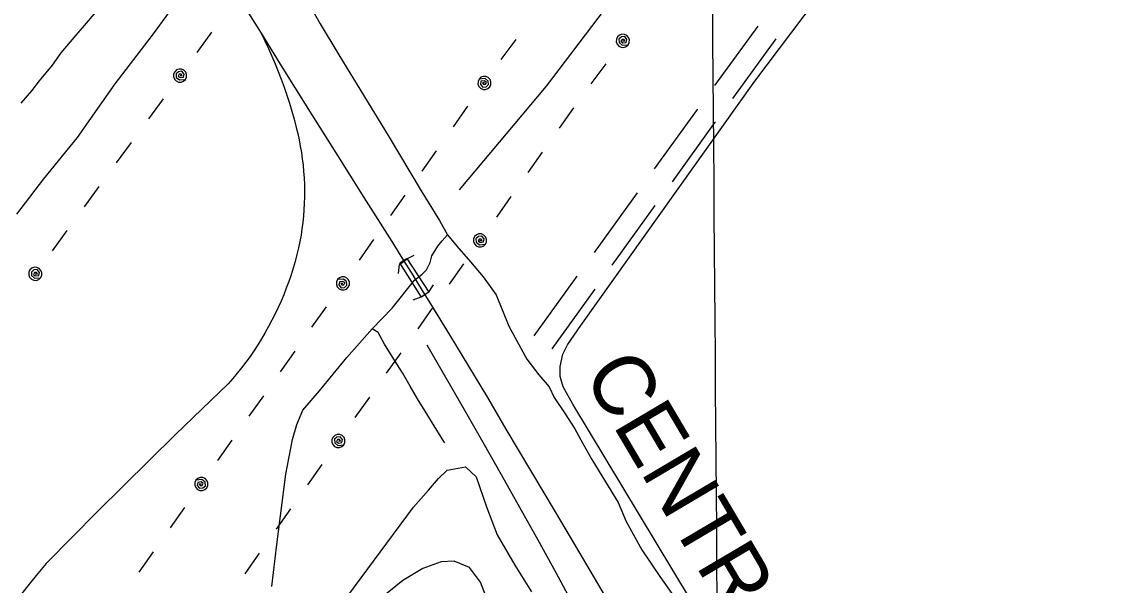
# Model space of a CAD drawing. Extents: x 3535183 to 3573198, y 534952 to 560562.
# Drawn here: x 3559421 to 3560917, y 555206 to 555972 of the extents above; entities that cross this region are included whole.
import ezdxf

# ---------------------------------------------------------------- set-up
doc = ezdxf.new("R2010")
doc.units = 0
for name, color, linetype in [('V-BRDG-OTLN', 7, 'Continuous'), ('V-DTCH-CNTR', 7, 'Continuous'), ('V-GRID-MAJR', 7, 'Continuous'), ('V-RAIL-IDEN', 7, 'Continuous'), ('V-RAIL-TRAK', 7, 'Continuous'), ('V-ROAD-CNTR', 7, 'Continuous'), ('V-RRAP-FSHR', 7, 'Continuous'), ('V-SITE-VEGE', 7, 'Continuous'), ('V-TOPO-SHOR', 7, 'Continuous'), ('V-UTIL-LINE', 7, 'Continuous')]:
    doc.layers.add(name, color=color, linetype=linetype)

msp = doc.modelspace()

# ---------------------------------------------------------------- linework, layer by layer
at = {"layer": 'V-BRDG-OTLN'}
msp.add_lwpolyline([(3559945.049, 555650.571), (3559975.028, 555604.776), (3559969.376, 555600.877), (3559964.768, 555597.854), (3559935.2660000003, 555644.311), (3559940.613, 555647.733)], close=True, dxfattribs=at)
at = {"layer": 'V-DTCH-CNTR'}
msp.add_lwpolyline([(3560504.004, 557263.756), (3560644.271, 557160.6950000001), (3560852.049, 556996.951), (3560916.973, 556949.429), (3560757.161, 556713.7930000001), (3560514.1720000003, 556384.837), (3560345.683, 556162.647), (3560134.401, 555884.914), (3560016.1720000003, 555743.743)], dxfattribs=at)
at = {"layer": 'V-GRID-MAJR'}
msp.add_spline([(3560480.4390000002, 540512.311), (3560433.741, 546570.077), (3560387.018, 552630.928), (3560340.296, 558691.794), (3560340.272, 558694.862)], degree=3, dxfattribs=at)
at = {"layer": 'V-RAIL-TRAK'}
for points in [[(3559227.6780000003, 556778.835), (3559287.066, 556684.5920000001), (3559346.372, 556590.2980000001), (3559405.596, 556495.951), (3559464.736, 556401.552), (3559509.632, 556331.306), (3559554.455, 556261.012), (3559560.156, 556252.046), (3559599.202, 556190.672), (3559642.918, 556121.976), (3559672.379, 556075.306), (3559686.383, 556053.12), (3559696.418, 556037.0920000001), (3559729.598, 555984.104), (3559746.539, 555956.829)], [(3559746.539, 555956.829), (3559751.62, 555946.612), (3559756.506, 555936.3), (3559761.198, 555925.8960000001), (3559765.6920000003, 555915.408), (3559769.984, 555904.835), (3559774.076, 555894.183), (3559777.965, 555883.455), (3559781.6520000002, 555872.654), (3559785.133, 555861.7880000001), (3559788.406, 555850.857), (3559791.474, 555839.866), (3559794.3310000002, 555828.819), (3559796.414, 555820.373), (3559798.288, 555811.878), (3559799.955, 555803.34), (3559801.409, 555794.765), (3559802.654, 555786.155), (3559803.684, 555777.517), (3559804.503, 555768.858), (3559805.11, 555760.178), (3559805.503, 555751.4890000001), (3559805.683, 555742.7930000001), (3559805.648, 555734.095), (3559805.398, 555725.399), (3559804.938, 555716.711), (3559804.262, 555708.04), (3559803.373, 555699.385), (3559802.273, 555690.757), (3559800.96, 555682.158), (3559799.437, 555673.595), (3559797.704, 555665.069), (3559795.4390000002, 555655.757), (3559792.961, 555646.5), (3559790.274, 555637.2980000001), (3559787.378, 555628.162), (3559784.275, 555619.096), (3559780.966, 555610.101), (3559777.453, 555601.184), (3559773.736, 555592.349), (3559769.823, 555583.602), (3559765.708, 555574.9450000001), (3559761.397, 555566.384), (3559756.893, 555557.926), (3559752.197, 555549.5700000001), (3559747.313, 555541.325), (3559742.242, 555533.192), (3559736.987, 555525.176), (3559731.549, 555517.283), (3559725.936, 555509.517), (3559720.144, 555501.88), (3559714.182, 555494.376), (3559708.051, 555487.012), (3559701.751, 555479.786), (3559665.866, 555445.431), (3559630.153, 555410.898), (3559594.612, 555376.186), (3559559.245, 555341.299), (3559524.054, 555306.233), (3559489.04, 555270.993), (3559454.199, 555235.577)], [(3559746.539, 555956.829), (3559772.561, 555914.931), (3559810.375, 555854.421), (3559848.308, 555793.987), (3559886.362, 555733.626), (3559924.5330000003, 555673.343), (3559940.613, 555647.733), (3559950.987, 555631.209), (3559969.376, 555600.877), (3559977.217, 555588.937), (3560003.223, 555546.527), (3560029.005, 555503.977), (3560054.56, 555461.295), (3560079.892, 555418.478), (3560113.438, 555362.129), (3560146.884, 555305.7170000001), (3560180.225, 555249.245), (3560213.4620000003, 555192.714)], [(3559454.199, 555235.577), (3559440.69, 555219.262), (3559427.333, 555202.821), (3559414.134, 555186.255), (3559401.092, 555169.564), (3559388.208, 555152.75), (3559375.484, 555135.817), (3559362.92, 555118.763), (3559350.517, 555101.591), (3559338.278, 555084.301), (3559326.203, 555066.897), (3559314.292, 555049.383), (3559302.549, 555031.754), (3559290.971, 555014.0160000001), (3559279.562, 554996.1680000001), (3559249.02, 554952.144), (3559218.648, 554908.005), (3559188.4420000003, 554863.75), (3559158.406, 554819.382)]]:
    msp.add_lwpolyline(points, dxfattribs=at)
at = {"layer": 'V-ROAD-CNTR'}
for p, q in [((3560364.1234255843, 555885.7922256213), (3560423.085444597, 555966.5600620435)), ((3560388.4682629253, 555868.2603527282), (3560447.4302818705, 555949.0281890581)), ((3560200.2861504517, 555658.732109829), (3560258.7242327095, 555739.8795083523)), ((3560224.630479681, 555641.2006057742), (3560283.0685618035, 555722.3480041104)), ((3560118.4728352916, 555545.1257518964), (3560176.9109175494, 555626.2731504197)), ((3560142.817164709, 555527.5942481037), (3560201.2552468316, 555608.7416464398))]:
    msp.add_line(p, q, dxfattribs=at)
for points in [[(3560282.0994656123, 555772.3384677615), (3560340.418191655, 555853.3201276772), (3560340.5386179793, 555853.4850910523)], [(3560306.4437946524, 555754.8069634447), (3560364.7058083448, 555835.7098723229), (3560364.8834553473, 555835.9532181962)], [(3560175.1380000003, 555173.1190000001), (3560148.109, 555222.844), (3560123.551, 555267.366), (3560098.8170000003, 555311.787), (3560073.91, 555356.112), (3560048.824, 555400.334), (3560023.5640000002, 555444.461), (3559998.127, 555488.484), (3559972.517, 555532.408)]]:
    msp.add_lwpolyline(points, dxfattribs=at)
at = {"layer": 'V-RRAP-FSHR'}
for points in [[(3559933.4250000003, 555630.042), (3559935.043, 555642.127), (3559946.112, 555650.502), (3559955.0640000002, 555654.9400000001)], [(3559953.54, 555594.225), (3559964.3310000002, 555598.128), (3559975.397, 555605.714), (3559981.211, 555614.631)]]:
    msp.add_lwpolyline(points, dxfattribs=at)
at = {"layer": 'V-SITE-VEGE'}
for points in [[(3559549.822, 556094.371), (3559574.4020000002, 556060.153), (3559571.853, 556056.061), (3559569.3030000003, 556050.431), (3559560.63, 556036.621), (3559551.9560000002, 556024.3420000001), (3559536.1380000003, 556002.3420000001), (3559529.5, 555995.174), (3559508.573, 555970.612), (3559494.2800000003, 555954.236), (3559473.864, 555930.187), (3559462.129, 555913.301), (3559444.774, 555892.321), (3559434.057, 555878.505), (3559419.762, 555861.62)], [(3560421.791, 555036.083), (3560170.782, 555452.46), (3560157.835, 555475.844), (3560153.538, 555489.701), (3560153.585, 555503.5430000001), (3560157.441, 555520.357), (3560163.454, 555532.822), (3560181.7290000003, 555559.087), (3560418.434, 555891.582), (3560569.7430000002, 556091.915)], [(3559729.895, 555009.555), (3559953.8680000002, 555312.047), (3559974.487, 555335.132), (3559987.986, 555351.145), (3559999.973, 555362.307), (3560024.637, 555367.081), (3560039.528, 555353.212), (3560053.5810000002, 555312.457), (3560068.019, 555274.6900000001), (3560091.7800000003, 555233.156), (3560114.812, 555196.853)], [(3560055.392, 555184.356), (3560045.395, 555210.157), (3560030.15, 555230.002), (3560009.2660000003, 555238.6630000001), (3559991.711, 555237.975), (3559966.6580000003, 555228.7220000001), (3559939.716, 555212.381), (3559908.634, 555187.465)]]:
    msp.add_lwpolyline(points, dxfattribs=at)
at = {"layer": 'V-TOPO-SHOR'}
for points in [[(3559414.0130000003, 555710.703), (3559450.853, 555759.011), (3559496.716, 555815.128), (3559548.17, 555887.834), (3559598.679, 555954.087), (3559651.055, 556026.0970000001)], [(3559797.272, 556023.053), (3559827.0700000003, 555969.441), (3559852.529, 555927.606), (3559877.295, 555886.697), (3559919.728, 555817.817), (3559964.444, 555742.705), (3559989.2120000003, 555702.025), (3560000.216, 555682.844), (3560012.846, 555667.115), (3560031.457, 555646.064), (3560048.684, 555625.706), (3560066.59, 555600.9670000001), (3560083.74, 555558.237), (3560108.265, 555513.406), (3560124.798, 555492.361), (3560138.579, 555475.707), (3560145.719, 555461.156)], [(3559761.258, 555204.378), (3559767.912, 555261.554), (3559780.237, 555356.9990000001), (3559789.395, 555404.248), (3559795.232, 555424.757), (3559803.373, 555444.334), (3559826.294, 555470.317), (3559863.125, 555515.626), (3559897.626, 555554.7170000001), (3559925.169, 555582.76), (3559955.517, 555620.943), (3559965.693, 555629.211), (3559971.9420000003, 555635.185), (3559976.8200000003, 555645.087), (3559979.157, 555654.073), (3559987.044, 555667.193), (3559993.0670000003, 555674.551), (3560000.216, 555682.844)], [(3559996.473, 555399.48), (3559995.1210000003, 555401.692), (3559982.0470000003, 555422.725), (3559970.123, 555442.832), (3559959.572, 555459.476), (3559949.713, 555476.577), (3559938.936, 555495.067), (3559927.467, 555513.327), (3559914.62, 555533.669), (3559905.912, 555549.844), (3559897.626, 555554.7170000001)], [(3560145.719, 555461.156), (3560160.634, 555438.962), (3560173.481, 555418.85), (3560184.483, 555398.745), (3560196.632, 555377.024), (3560232.41, 555318.314), (3560243.623, 555292.6730000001), (3560264.941, 555254.312), (3560289.265, 555217.786), (3560311.299, 555186.804)]]:
    msp.add_lwpolyline(points, dxfattribs=at)
at = {"layer": 'V-UTIL-LINE'}
for points in [[(3559679.337602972, 555958.2190572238), (3559659.286643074, 555930.7601121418)], [(3560238.9964836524, 555946.5400805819), (3560241.8714779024, 555946.433080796), (3560240.608480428, 555948.3870768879), (3560237.86248592, 555948.4200768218), (3560236.378488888, 555945.8960818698), (3560238.9994836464, 555943.733086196), (3560243.654474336, 555944.2880850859), (3560244.555472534, 555948.4590767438), (3560241.576478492, 555952.3040690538), (3560237.018487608, 555951.878069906), (3560233.62749439, 555948.965075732), (3560233.858493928, 555944.1470853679), (3560238.0654855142, 555940.59609247), (3560246.2024692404, 555941.1480913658), (3560247.7174662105, 555944.3160850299), (3560247.904465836, 555947.8230780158), (3560246.735468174, 555951.134071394), (3560244.388472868, 555953.74606617), (3560241.2204792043, 555955.2610631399), (3560237.713486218, 555955.4480627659), (3560234.40249284, 555954.279065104), (3560231.790498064, 555951.932069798), (3560230.275501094, 555948.764076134), (3560230.0885014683, 555945.257083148), (3560231.2574991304, 555941.9460897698), (3560233.604494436, 555939.3340949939), (3560236.7724881, 555937.8190980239), (3560240.278481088, 555937.6320983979), (3560243.5904744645, 555938.8010960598), (3560246.2024692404, 555941.1480913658)], [(3560073.41781481, 555920.9951316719), (3560093.7877740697, 555948.218077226)], [(3559636.2936890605, 555899.2691751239), (3559639.1696833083, 555899.1961752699), (3559637.8836858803, 555901.135171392), (3559635.137691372, 555901.135171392), (3559633.68369428, 555898.5941764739), (3559636.3296889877, 555896.4631807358), (3559640.977679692, 555897.0711795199), (3559641.8296779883, 555901.2531711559), (3559638.8066840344, 555905.062163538), (3559634.25369314, 555904.583164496), (3559630.896699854, 555901.6311704), (3559631.18369928, 555896.8161800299), (3559635.432690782, 555893.3141870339), (3559643.5616745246, 555893.96118574), (3559645.039671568, 555897.1471793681), (3559645.185671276, 555900.6551723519), (3559643.97867369, 555903.953165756), (3559641.600678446, 555906.5371605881), (3559638.4156848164, 555908.0151576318), (3559634.906691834, 555908.1611573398), (3559631.6096984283, 555906.9541597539), (3559629.024703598, 555904.57616451), (3559627.5477065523, 555901.3911708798), (3559627.4007068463, 555897.882177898), (3559628.60870443, 555894.5851844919), (3559630.985699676, 555892.000189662), (3559634.171693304, 555890.5221926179), (3559637.679686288, 555890.37619291), (3559640.977679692, 555891.5841904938), (3559643.5616745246, 555893.96118574)], [(3560215.6285303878, 555915.3101430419), (3560195.258571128, 555888.0881974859)], [(3560050.6338603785, 555889.3281950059), (3560047.756866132, 555889.3561949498), (3560049.0728635, 555887.4371987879), (3560051.8188580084, 555887.4811986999), (3560053.2318551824, 555890.0451935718), (3560050.5528605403, 555892.134189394), (3560045.914869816, 555891.4511907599), (3560045.129871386, 555887.257199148), (3560048.21286522, 555883.4962066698), (3560052.75785613, 555884.0472055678), (3560056.0678495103, 555887.052199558), (3560055.70285024, 555891.8621899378), (3560051.3998588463, 555895.2961830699), (3560043.280875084, 555894.519184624), (3560041.8548779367, 555891.3111910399), (3560041.7638781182, 555887.800198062), (3560043.023875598, 555884.522204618), (3560045.44287076, 555881.9762097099), (3560048.650864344, 555880.549212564), (3560052.161857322, 555880.459212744), (3560055.439850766, 555881.7192102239), (3560057.9858456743, 555884.1372053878), (3560059.411842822, 555887.3461989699), (3560059.50284264, 555890.857191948), (3560058.24284516, 555894.1351853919), (3560055.823849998, 555896.6811803), (3560052.6158564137, 555898.1071774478), (3560049.104863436, 555898.1981772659), (3560045.8268699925, 555896.938179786), (3560043.280875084, 555894.519184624)], [(3559613.2887350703, 555867.767238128), (3559593.237775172, 555840.308293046)], [(3560008.536944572, 555829.7083142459), (3560028.1479053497, 555857.482258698)], [(3560171.99261766, 555855.5542625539), (3560152.3826568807, 555827.779318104)], [(3559569.64882235, 555808.0043576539), (3559549.5978624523, 555780.5454125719)], [(3559965.856029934, 555769.257435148), (3559985.4659907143, 555797.0323795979)], [(3560129.31270302, 555795.1043834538), (3560109.70274224, 555767.329439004)], [(3559526.009909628, 555748.2424771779), (3559505.95894973, 555720.783532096)], [(3559923.1741152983, 555708.8075560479), (3559942.785076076, 555736.5825004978)], [(3560086.6317883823, 555734.6535043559), (3560067.0218276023, 555706.878559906)], [(3559482.369996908, 555688.479596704), (3559462.3200370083, 555661.0206516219)], [(3560044.528872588, 555675.0226236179), (3560047.4058668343, 555674.995623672), (3560046.088869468, 555676.9136198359), (3560043.3438749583, 555676.870619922), (3560041.9298777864, 555674.3066250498), (3560044.609872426, 555672.2176292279), (3560049.24786315, 555672.900627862), (3560050.03286158, 555677.0946194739), (3560046.9488677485, 555680.8556119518), (3560042.403876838, 555680.3046130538), (3560039.0948834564, 555677.298619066), (3560039.458882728, 555672.4886286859), (3560043.76287412, 555669.0556355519), (3560051.8808578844, 555669.8316339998), (3560053.30785503, 555673.0406275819), (3560053.3978548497, 555676.5506205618), (3560052.1378573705, 555679.8286140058), (3560049.719862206, 555682.3746089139), (3560046.510868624, 555683.80160606), (3560043.000875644, 555683.8926058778), (3560039.7228822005, 555682.632608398), (3560037.176887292, 555680.213613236), (3560035.7498901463, 555677.005619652), (3560035.6588903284, 555673.494626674), (3560036.919887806, 555670.21663323), (3560039.33788297, 555667.6706383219), (3560042.545876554, 555666.243641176), (3560046.056869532, 555666.153641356), (3560049.3348629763, 555667.4136388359), (3560051.8808578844, 555669.8316339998)], [(3559880.4932006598, 555648.35667695), (3559900.1031614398, 555676.1316213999)], [(3559439.327082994, 555629.5297146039), (3559442.203077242, 555629.4567147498), (3559440.9170798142, 555631.3957108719), (3559438.1710853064, 555631.3967108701), (3559436.717088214, 555628.8557159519), (3559439.363082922, 555626.7237202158), (3559444.011073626, 555627.332718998), (3559444.863071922, 555631.513710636), (3559441.8400779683, 555635.3237030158), (3559437.2870870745, 555634.844703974), (3559433.930093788, 555631.8927098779), (3559434.217093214, 555627.077719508), (3559438.4650847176, 555623.575726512), (3559446.595068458, 555624.2227252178), (3559448.073065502, 555627.407718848), (3559448.2190652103, 555630.91671183), (3559447.0120676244, 555634.2147052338), (3559444.63407238, 555636.7987000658), (3559441.4490787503, 555638.2766971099), (3559437.940085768, 555638.4226968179), (3559434.6430923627, 555637.214699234), (3559432.0580975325, 555634.8377039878), (3559430.5811004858, 555631.6527103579), (3559430.43410078, 555628.143717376), (3559431.642098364, 555624.8457239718), (3559434.01909361, 555622.2617291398), (3559437.2050872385, 555620.783732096), (3559440.7130802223, 555620.637732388), (3559444.011073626, 555621.844729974), (3559446.595068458, 555624.2227252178)], [(3560022.03291758, 555643.1606873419), (3560002.4229568, 555615.385742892)], [(3559857.991245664, 555616.4847406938), (3559855.114251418, 555616.5117406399), (3559856.431248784, 555614.592744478), (3559859.176243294, 555614.63674439), (3559860.5902404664, 555617.2007392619), (3559857.910245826, 555619.2897350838), (3559853.272255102, 555618.60673645), (3559852.48825667, 555614.412744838), (3559855.571250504, 555610.6517523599), (3559860.116241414, 555611.2027512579), (3559863.425234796, 555614.2087452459), (3559863.0612355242, 555619.017735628), (3559858.7582441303, 555622.45172876), (3559850.6392603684, 555621.6757303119), (3559849.212263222, 555618.4667367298), (3559849.122263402, 555614.9557437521), (3559850.3822608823, 555611.6777503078), (3559852.8002560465, 555609.1317554), (3559856.009249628, 555607.705758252), (3559859.519242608, 555607.6147584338), (3559862.7972360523, 555608.874755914), (3559865.34323096, 555611.293751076), (3559866.770228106, 555614.50174466), (3559866.8612279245, 555618.012737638), (3559865.601230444, 555621.290731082), (3559863.182235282, 555623.8367259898), (3559859.974241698, 555625.2637231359), (3559856.4632487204, 555625.3537229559), (3559853.1852552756, 555624.0937254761), (3559850.6392603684, 555621.6757303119)], [(3559815.8933298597, 555556.863859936), (3559835.504290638, 555584.6388043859)], [(3559979.352002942, 555582.709808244), (3559959.742042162, 555554.9348637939)], [(3559773.212415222, 555496.4129808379), (3559792.8223760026, 555524.187925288)], [(3559936.672088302, 555522.2599291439), (3559917.062127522, 555494.484984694)], [(3559730.531500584, 555435.963101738), (3559750.141461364, 555463.7380461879)], [(3559893.991173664, 555461.809050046), (3559874.381212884, 555434.0341055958)], [(3559851.887257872, 555402.178169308), (3559854.7642521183, 555402.1511693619), (3559853.4472547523, 555404.070165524), (3559850.7012602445, 555404.026165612), (3559849.2882630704, 555401.4621707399), (3559851.9672577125, 555399.373174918), (3559856.605248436, 555400.0561735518), (3559857.3902468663, 555404.250165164), (3559854.307253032, 555408.0111576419), (3559849.7622621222, 555407.4601587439), (3559846.452268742, 555404.4541647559), (3559846.817268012, 555399.6451743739), (3559851.120259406, 555396.211181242), (3559859.239243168, 555396.9871796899), (3559860.666240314, 555400.1961732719), (3559860.756240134, 555403.70716625), (3559859.496242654, 555406.985159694), (3559857.07824749, 555409.5311546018), (3559853.8692539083, 555410.9571517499), (3559850.35826093, 555411.0481515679), (3559847.080267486, 555409.7881540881), (3559844.5342725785, 555407.3691589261), (3559843.10827543, 555404.1611653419), (3559843.017275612, 555400.650172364), (3559844.2772730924, 555397.3721789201), (3559846.6962682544, 555394.826184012), (3559849.904261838, 555393.3991868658), (3559853.415254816, 555393.3091870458), (3559856.6932482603, 555394.569184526), (3559859.239243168, 555396.9871796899)], [(3559687.8505859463, 555375.5122226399), (3559707.4605467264, 555403.28716709)], [(3559829.3923028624, 555370.316233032), (3559809.782342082, 555342.5412885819)], [(3559665.349630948, 555343.6402863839), (3559662.472636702, 555343.66728633), (3559663.789634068, 555341.749290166), (3559666.5346285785, 555341.7922900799), (3559667.94862575, 555344.3562849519), (3559665.2686311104, 555346.4452807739), (3559660.630640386, 555345.76228214), (3559659.845641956, 555341.5682905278), (3559662.929635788, 555337.8072980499), (3559667.474626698, 555338.358296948), (3559670.78362008, 555341.364290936), (3559670.419620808, 555346.1742813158), (3559666.115629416, 555349.6072744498), (3559657.997645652, 555348.831276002), (3559656.5706485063, 555345.6222824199), (3559656.4806486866, 555342.1122894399), (3559657.740646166, 555338.834295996), (3559660.15864133, 555336.2883010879), (3559663.367634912, 555334.8613039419), (3559666.877627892, 555334.7703041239), (3559670.155621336, 555336.0303016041), (3559672.7016162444, 555338.4492967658), (3559674.12861339, 555341.65729035), (3559674.2186132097, 555345.1682833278), (3559672.9586157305, 555348.4462767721), (3559670.5406205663, 555350.9922716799), (3559667.3326269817, 555352.419268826), (3559663.8216340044, 555352.509268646), (3559660.54364056, 555351.2492711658), (3559657.997645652, 555348.831276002)], [(3559623.251715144, 555284.0194056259), (3559642.861675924, 555311.794350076)], [(3559786.7113882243, 555309.8653539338), (3559767.1014274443, 555282.0904094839)], [(3559580.570800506, 555223.5685265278), (3559600.180761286, 555251.3434709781)], [(3559744.030473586, 555249.4154748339), (3559724.420512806, 555221.6405303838)]]:
    msp.add_lwpolyline(points, dxfattribs=at)

# ---------------------------------------------------------------- texts
at = {"layer": 'V-RAIL-IDEN'}
msp.add_text('CENTRAL', height=82.99983200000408, rotation=300.59015409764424, dxfattribs=at).set_placement((3560183.6733310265, 555493.062424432))

doc.saveas('drawing.dxf')
